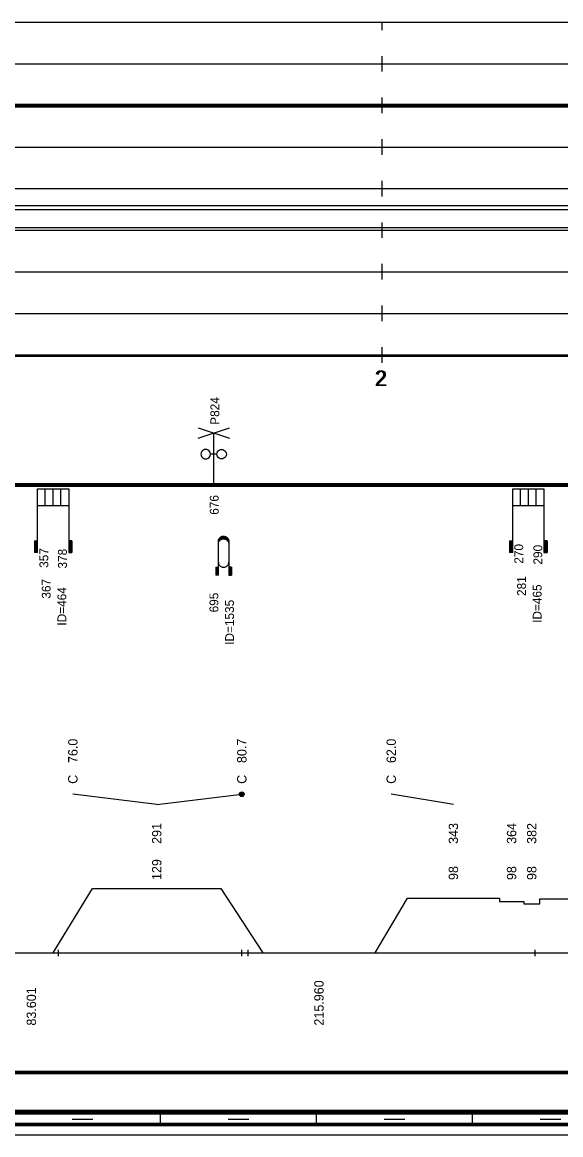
# Model space of a CAD drawing. Extents: x 2 to 10148, y 0 to 380.
# Drawn here: x 429.9 to 533.5, y 0 to 214 of the extents above; entities that cross this region are included whole.
import ezdxf

# ---------------------------------------------------------------- set-up
doc = ezdxf.new("R2010")
doc.units = 0
for name, color, linetype in [('CARA_S_OBJEKTY', 7, 'Continuous'), ('KRIV1_CARA', 7, 'Continuous'), ('KRIV1_TEXT', 7, 'Continuous'), ('L_OBJEKTY_TEXT', 7, 'Continuous'), ('OBJEKTY_TEXT', 7, 'Continuous'), ('OBJEKTY_TVAR', 7, 'Continuous'), ('RAM', 7, 'Continuous'), ('RYCHL_A', 7, 'Continuous'), ('RYCHL_B', 7, 'Continuous'), ('RYCHL_C', 7, 'Continuous'), ('RYCHL_RASTR', 7, 'Continuous'), ('RYCHL_STAN', 7, 'Continuous'), ('STAN_CARA', 7, 'Continuous')]:
    doc.layers.add(name, color=color, linetype=linetype)

msp = doc.modelspace()

# ---------------------------------------------------------------- linework, layer by layer
for p, q in [((436.83, 35.55), (436.83, 34.36)), ((472.12, 35.55), (472.12, 34.36)), ((473.31, 35.55), (473.31, 34.36)), ((528.47, 35.55), (528.47, 34.36))]:
    msp.add_line(p, q)
at = {"layer": 'CARA_S_OBJEKTY'}
for p, q in [((301.52, 125.25), (632.74, 125.25)), ((301.52, 125), (632.74, 125)), ((301.52, 124.75), (632.74, 124.75))]:
    msp.add_line(p, q, dxfattribs=at)
at = {"layer": 'KRIV1_CARA'}
for p, q in [((435.86, 35), (443.46, 47.37)), ((443.46, 47.37), (468.11, 47.37)), ((468.11, 47.37), (476.18, 35)), ((497.78, 35), (503.98, 45.5)), ((503.98, 45.5), (521.68, 45.5)), ((521.68, 45.5), (521.68, 44.89)), ((529.43, 44.42), (529.43, 45.4)), ((529.43, 45.4), (554.3, 45.4)), ((521.68, 44.89), (526.36, 44.89)), ((526.36, 44.89), (526.36, 44.42)), ((526.36, 44.42), (529.43, 44.42)), ((301.52, 35), (632.74, 35))]:
    msp.add_line(p, q, dxfattribs=at)
at = {"layer": 'KRIV1_TEXT'}
for p, q in [((455.79, 63.5), (439.66, 65.5)), ((455.79, 63.5), (472.15, 65.5)), ((512.83, 63.5), (500.88, 65.5))]:
    msp.add_line(p, q, dxfattribs=at)
for radius in [0.45, 0.3, 0.15]:
    msp.add_circle((472.15, 65.5), radius, dxfattribs=at)
at = {"layer": 'OBJEKTY_TVAR'}
for p, q in [((463.78, 134), (469.78, 136)), ((463.78, 136), (469.78, 134)), ((466.78, 125), (466.78, 135)), ((464.33, 131.16), (464.3, 130.92)), ((464.3, 130.92), (464.33, 130.69)), ((464.42, 131.38), (464.33, 131.16)), ((464.33, 130.69), (464.42, 130.47)), ((464.57, 131.57), (464.42, 131.38)), ((464.76, 131.71), (464.57, 131.57)), ((464.98, 131.8), (464.76, 131.71)), ((465.21, 131.84), (464.98, 131.8)), ((465.45, 131.8), (465.21, 131.84)), ((465.67, 131.71), (465.45, 131.8)), ((465.86, 131.57), (465.67, 131.71)), ((466, 131.38), (465.86, 131.57)), ((466.09, 131.16), (466, 131.38)), ((466, 130.47), (466.09, 130.69)), ((466.12, 130.92), (466.09, 131.16)), ((466.09, 130.69), (466.12, 130.92)), ((467.36, 130.92), (466.12, 130.92)), ((467.36, 130.92), (467.39, 131.16)), ((467.39, 130.69), (467.36, 130.92)), ((467.39, 131.16), (467.48, 131.38)), ((467.48, 130.47), (467.39, 130.69)), ((467.48, 131.38), (467.62, 131.57)), ((467.62, 131.57), (467.81, 131.71)), ((467.81, 131.71), (468.03, 131.8)), ((468.03, 131.8), (468.27, 131.84)), ((468.27, 131.84), (468.5, 131.8)), ((468.5, 131.8), (468.72, 131.71)), ((468.72, 131.71), (468.91, 131.57)), ((468.91, 131.57), (469.06, 131.38)), ((469.06, 131.38), (469.15, 131.16)), ((469.15, 130.69), (469.06, 130.47)), ((469.15, 131.16), (469.18, 130.92)), ((469.18, 130.92), (469.15, 130.69)), ((464.42, 130.47), (464.57, 130.28)), ((464.57, 130.28), (464.76, 130.13)), ((464.76, 130.13), (464.98, 130.04)), ((464.98, 130.04), (465.21, 130.01)), ((465.21, 130.01), (465.45, 130.04)), ((465.45, 130.04), (465.67, 130.13)), ((465.67, 130.13), (465.86, 130.28)), ((465.86, 130.28), (466, 130.47)), ((467.62, 130.28), (467.48, 130.47)), ((467.81, 130.13), (467.62, 130.28)), ((468.03, 130.04), (467.81, 130.13)), ((468.27, 130.01), (468.03, 130.04)), ((468.5, 130.04), (468.27, 130.01)), ((468.72, 130.13), (468.5, 130.04)), ((468.91, 130.28), (468.72, 130.13)), ((469.06, 130.47), (468.91, 130.28)), ((432.86, 112), (432.86, 124.25)), ((432.86, 124.25), (438.86, 124.25)), ((434.36, 121.07), (434.36, 124.25)), ((435.86, 121.07), (435.86, 124.25)), ((437.36, 121.07), (437.36, 124.25)), ((438.86, 124.25), (438.86, 112)), ((524.25, 112), (524.25, 124.25)), ((524.25, 124.25), (530.25, 124.25)), ((525.75, 121.07), (525.75, 124.25)), ((527.25, 121.07), (527.25, 124.25)), ((528.75, 121.07), (528.75, 124.25)), ((530.25, 124.25), (530.25, 112)), ((432.86, 121.07), (438.86, 121.07)), ((524.25, 121.07), (530.25, 121.07)), ((432.26, 114.25), (432.26, 112)), ((432.26, 114.25), (432.86, 114.25)), ((432.33, 114.25), (432.33, 112)), ((432.41, 114.25), (432.41, 112)), ((432.48, 114.25), (432.48, 112)), ((432.56, 114.25), (432.56, 112)), ((432.63, 114.25), (432.63, 112)), ((432.71, 114.25), (432.71, 112)), ((432.78, 114.25), (432.78, 112)), ((439.46, 114.25), (438.86, 114.25)), ((438.94, 114.25), (438.94, 112)), ((439.01, 114.25), (439.01, 112)), ((439.09, 114.25), (439.09, 112)), ((439.16, 114.25), (439.16, 112)), ((439.24, 114.25), (439.24, 112)), ((439.31, 114.25), (439.31, 112)), ((439.39, 114.25), (439.39, 112)), ((439.46, 114.25), (439.46, 112)), ((467.64, 114.15), (467.65, 114.3)), ((467.64, 114.2), (467.82, 114.2)), ((467.64, 107.65), (467.64, 114.15)), ((467.64, 114.15), (467.79, 114.15)), ((467.64, 114.1), (467.76, 114.1)), ((467.64, 114.05), (467.73, 114.05)), ((467.64, 114), (467.71, 114)), ((467.64, 113.95), (467.69, 113.95)), ((467.64, 113.9), (467.68, 113.9)), ((467.64, 113.85), (467.67, 113.85)), ((467.64, 113.8), (467.66, 113.8)), ((467.64, 113.63), (467.65, 113.78)), ((467.64, 113.75), (467.65, 113.75)), ((467.65, 114.3), (467.69, 114.46)), ((467.65, 114.3), (467.9, 114.3)), ((467.65, 114.25), (467.86, 114.25)), ((467.65, 113.78), (467.69, 113.93)), ((467.66, 114.35), (467.95, 114.35)), ((467.67, 114.4), (468.01, 114.4)), ((467.69, 114.46), (467.75, 114.6)), ((467.69, 114.45), (468.07, 114.45)), ((467.69, 113.93), (467.75, 114.08)), ((467.7, 114.5), (468.15, 114.5)), ((467.72, 114.55), (468.26, 114.55)), ((467.75, 114.6), (467.81, 114.71)), ((467.75, 114.6), (468.41, 114.6)), ((467.75, 114.08), (467.81, 114.18)), ((467.77, 114.65), (469.51, 114.65)), ((467.8, 114.7), (469.48, 114.7)), ((467.81, 114.71), (467.9, 114.83)), ((467.81, 114.18), (467.9, 114.3)), ((467.84, 114.75), (469.44, 114.75)), ((467.88, 114.8), (469.4, 114.8)), ((467.9, 114.83), (467.99, 114.91)), ((467.9, 114.3), (467.99, 114.39)), ((467.93, 114.85), (469.35, 114.85)), ((467.98, 114.9), (469.3, 114.9)), ((467.99, 114.91), (468.12, 115)), ((467.99, 114.39), (468.12, 114.48)), ((468.04, 114.95), (469.24, 114.95)), ((468.11, 115), (469.17, 115)), ((468.12, 115), (468.25, 115.07)), ((468.12, 114.48), (468.25, 114.55)), ((468.2, 115.05), (469.08, 115.05)), ((468.25, 115.07), (468.28, 115.08)), ((468.25, 114.55), (468.28, 114.56)), ((468.28, 115.08), (468.4, 115.12)), ((468.28, 114.56), (468.4, 114.6)), ((468.33, 115.1), (468.95, 115.1)), ((468.4, 115.12), (468.54, 115.14)), ((468.4, 114.6), (468.54, 114.62)), ((468.54, 115.14), (468.65, 115.15)), ((468.54, 114.62), (468.65, 114.63)), ((468.65, 115.15), (468.78, 115.14)), ((468.65, 114.63), (468.78, 114.62)), ((468.78, 115.14), (468.91, 115.11)), ((468.78, 114.62), (468.91, 114.59)), ((468.87, 114.6), (469.53, 114.6)), ((468.91, 115.11), (469.02, 115.08)), ((468.91, 114.59), (469.02, 114.55)), ((469.02, 115.08), (469.13, 115.02)), ((469.02, 114.55), (469.13, 114.5)), ((469.02, 114.55), (469.56, 114.55)), ((469.13, 115.02), (469.2, 114.97)), ((469.13, 114.5), (469.58, 114.5)), ((469.13, 114.5), (469.2, 114.45)), ((469.2, 114.97), (469.35, 114.86)), ((469.2, 114.45), (469.35, 114.33)), ((469.21, 114.45), (469.59, 114.45)), ((469.27, 114.4), (469.61, 114.4)), ((469.33, 114.35), (469.62, 114.35)), ((469.35, 114.86), (469.43, 114.76)), ((469.35, 114.33), (469.43, 114.24)), ((469.38, 114.3), (469.63, 114.3)), ((469.42, 114.25), (469.63, 114.25)), ((469.43, 114.76), (469.52, 114.63)), ((469.43, 114.24), (469.52, 114.11)), ((469.46, 114.2), (469.64, 114.2)), ((469.49, 114.15), (469.64, 114.15)), ((469.52, 114.63), (469.56, 114.54)), ((469.52, 114.11), (469.56, 114.02)), ((469.52, 114.1), (469.64, 114.1)), ((469.55, 114.05), (469.64, 114.05)), ((469.56, 114.54), (469.6, 114.42)), ((469.56, 114.02), (469.6, 113.89)), ((469.57, 114), (469.64, 114)), ((469.59, 113.95), (469.64, 113.95)), ((469.6, 114.42), (469.63, 114.3)), ((469.6, 113.9), (469.64, 113.9)), ((469.6, 113.89), (469.63, 113.78)), ((469.61, 113.85), (469.64, 113.85)), ((469.62, 113.8), (469.64, 113.8)), ((469.63, 114.3), (469.64, 114.21)), ((469.63, 113.78), (469.64, 113.68)), ((469.63, 113.75), (469.64, 113.75)), ((469.64, 114.21), (469.64, 114.15)), ((469.64, 114.15), (469.64, 107.65)), ((469.64, 113.68), (469.64, 113.63)), ((523.65, 114.25), (523.65, 112)), ((523.65, 114.25), (524.25, 114.25)), ((523.72, 114.25), (523.72, 112)), ((523.8, 114.25), (523.8, 112)), ((523.87, 114.25), (523.87, 112)), ((523.95, 114.25), (523.95, 112)), ((524.02, 114.25), (524.02, 112)), ((524.1, 114.25), (524.1, 112)), ((524.17, 114.25), (524.17, 112)), ((530.85, 114.25), (530.25, 114.25)), ((530.33, 114.25), (530.33, 112)), ((530.4, 114.25), (530.4, 112)), ((530.48, 114.25), (530.48, 112)), ((530.55, 114.25), (530.55, 112)), ((530.63, 114.25), (530.63, 112)), ((530.7, 114.25), (530.7, 112)), ((530.78, 114.25), (530.78, 112)), ((530.85, 114.25), (530.85, 112)), ((432.86, 112), (432.26, 112)), ((438.86, 112), (439.46, 112)), ((524.25, 112), (523.65, 112)), ((530.25, 112), (530.85, 112)), ((467.14, 109.15), (467.64, 109.15)), ((467.14, 109.15), (467.14, 107.65)), ((467.19, 109.15), (467.19, 107.65)), ((467.24, 109.15), (467.24, 107.65)), ((467.29, 109.15), (467.29, 107.65)), ((467.34, 109.15), (467.34, 107.65)), ((467.39, 109.15), (467.39, 107.65)), ((467.44, 109.15), (467.44, 107.65)), ((467.49, 109.15), (467.49, 107.65)), ((467.54, 109.15), (467.54, 107.65)), ((467.59, 109.15), (467.59, 107.65)), ((467.64, 110.15), (467.65, 110)), ((467.65, 110), (467.69, 109.85)), ((467.69, 109.85), (467.75, 109.7)), ((467.75, 109.7), (467.81, 109.6)), ((467.81, 109.6), (467.9, 109.48)), ((467.9, 109.48), (467.99, 109.39)), ((467.99, 109.39), (468.12, 109.3)), ((468.12, 109.3), (468.25, 109.23)), ((468.25, 109.23), (468.28, 109.22)), ((468.28, 109.22), (468.4, 109.18)), ((468.4, 109.18), (468.54, 109.16)), ((468.54, 109.16), (468.65, 109.15)), ((468.65, 109.15), (468.78, 109.16)), ((468.78, 109.16), (468.91, 109.19)), ((468.91, 109.19), (469.02, 109.23)), ((469.02, 109.23), (469.13, 109.28)), ((469.13, 109.28), (469.2, 109.33)), ((469.2, 109.33), (469.35, 109.45)), ((469.35, 109.45), (469.43, 109.55)), ((469.43, 109.55), (469.52, 109.67)), ((469.52, 109.67), (469.56, 109.76)), ((469.56, 109.76), (469.6, 109.89)), ((469.6, 109.89), (469.63, 110)), ((469.63, 110), (469.64, 110.1)), ((469.64, 110.1), (469.64, 110.15)), ((470.14, 109.15), (469.64, 109.15)), ((469.69, 109.15), (469.69, 107.65)), ((469.74, 109.15), (469.74, 107.65)), ((469.79, 109.15), (469.79, 107.65)), ((469.84, 109.15), (469.84, 107.65)), ((469.89, 109.15), (469.89, 107.65)), ((469.94, 109.15), (469.94, 107.65)), ((469.99, 109.15), (469.99, 107.65)), ((470.04, 109.15), (470.04, 107.65)), ((470.09, 109.15), (470.09, 107.65)), ((470.14, 109.15), (470.14, 107.65)), ((467.64, 107.65), (467.14, 107.65)), ((469.64, 107.65), (470.14, 107.65))]:
    msp.add_line(p, q, dxfattribs=at)
at = {"layer": 'RAM'}
for p, q in [((5.52, 4.75), (632.74, 4.75)), ((5.52, 4.5), (632.74, 4.5)), ((3.52, 2.25), (632.74, 2.25)), ((5.52, 4.25), (632.74, 4.25)), ((5.52, 4), (632.74, 4)), ((439.52, 3), (443.52, 3)), ((456.52, 2), (456.52, 4)), ((469.52, 3), (473.52, 3)), ((486.52, 2), (486.52, 4)), ((499.52, 3), (503.52, 3)), ((516.52, 2), (516.52, 4)), ((529.52, 3), (533.52, 3)), ((1.52, 0), (632.74, 0)), ((3.52, 2), (632.74, 2)), ((3.52, 1.75), (632.74, 1.75))]:
    msp.add_line(p, q, dxfattribs=at)
at = {"layer": 'RYCHL_A'}
msp.add_line((301.52, 174.5), (632.74, 174.5), dxfattribs=at)
at = {"layer": 'RYCHL_B'}
msp.add_line((301.52, 178), (626.7, 178), dxfattribs=at)
at = {"layer": 'RYCHL_C'}
msp.add_line((301.52, 178.75), (632.3, 178.75), dxfattribs=at)
at = {"layer": 'RYCHL_RASTR'}
for p, q in [((301.52, 214), (632.74, 214)), ((499.14, 212.5), (499.14, 214)), ((301.52, 206), (632.74, 206)), ((499.14, 204.5), (499.14, 207.5)), ((499.14, 196.5), (499.14, 199.5)), ((301.52, 198.25), (632.74, 198.25)), ((301.52, 198), (632.74, 198)), ((301.52, 197.75), (632.74, 197.75)), ((499.14, 188.5), (499.14, 191.5)), ((301.52, 190), (632.74, 190)), ((301.52, 182), (632.74, 182)), ((499.14, 180.5), (499.14, 183.5)), ((499.14, 172.5), (499.14, 175.5)), ((301.52, 174), (632.74, 174)), ((499.14, 164.5), (499.14, 167.5)), ((301.52, 166), (632.74, 166)), ((499.14, 156.5), (499.14, 159.5)), ((301.52, 158), (632.74, 158)), ((303.02, 150), (632.74, 150)), ((499.14, 148.5), (499.14, 151.5)), ((303.02, 149.75), (632.74, 149.75))]:
    msp.add_line(p, q, dxfattribs=at)
at = {"layer": 'STAN_CARA'}
for p, q in [((301.52, 12.25), (632.74, 12.25)), ((301.52, 12), (632.74, 12)), ((301.52, 12), (632.74, 12)), ((301.52, 11.75), (632.74, 11.75))]:
    msp.add_line(p, q, dxfattribs=at)

# ---------------------------------------------------------------- texts
at = {"layer": 'KRIV1_TEXT'}
for s, p in [('76.0', (440.56, 71.5)), ('80.7', (473.05, 71.5)), ('62.0', (501.78, 71.5)), ('C', (440.56, 67.5)), ('C', (473.05, 67.5)), ('C', (501.78, 67.5)), ('291', (456.69, 55.95)), ('343', (513.73, 55.95)), ('364', (524.92, 55.95)), ('382', (528.79, 55.95)), ('129', (456.69, 49)), ('98', (513.73, 49)), ('98', (524.92, 49)), ('98', (528.79, 49)), ('83.601', (432.58, 21)), ('215.960', (487.88, 21))]:
    msp.add_text(s, height=1.8, rotation=90, dxfattribs=at).set_placement(p)
at = {"layer": 'L_OBJEKTY_TEXT'}
for s, p in [('270', (526.25, 109.85)), ('357', (434.94, 109.05)), ('378', (438.51, 108.92)), ('290', (529.91, 109.68))]:
    msp.add_text(s, height=1.7, rotation=90, dxfattribs=at).set_placement(p)
at = {"layer": 'OBJEKTY_TEXT'}
for s, p in [('P824', (467.81, 136.58)), ('676', (467.7, 119.26)), ('281', (526.79, 103.64)), ('367', (435.39, 103.12)), ('ID=464', (438.39, 97.94)), ('ID=465', (529.79, 98.47)), ('695', (467.64, 100.48)), ('ID=1535', (470.64, 94.24))]:
    msp.add_text(s, height=1.7, rotation=90, dxfattribs=at).set_placement(p)
at = {"layer": 'RYCHL_STAN'}
for p in [(497.67, 144), (497.92, 144)]:
    msp.add_text('2', height=3, dxfattribs=at).set_placement(p)

doc.saveas('drawing.dxf')
